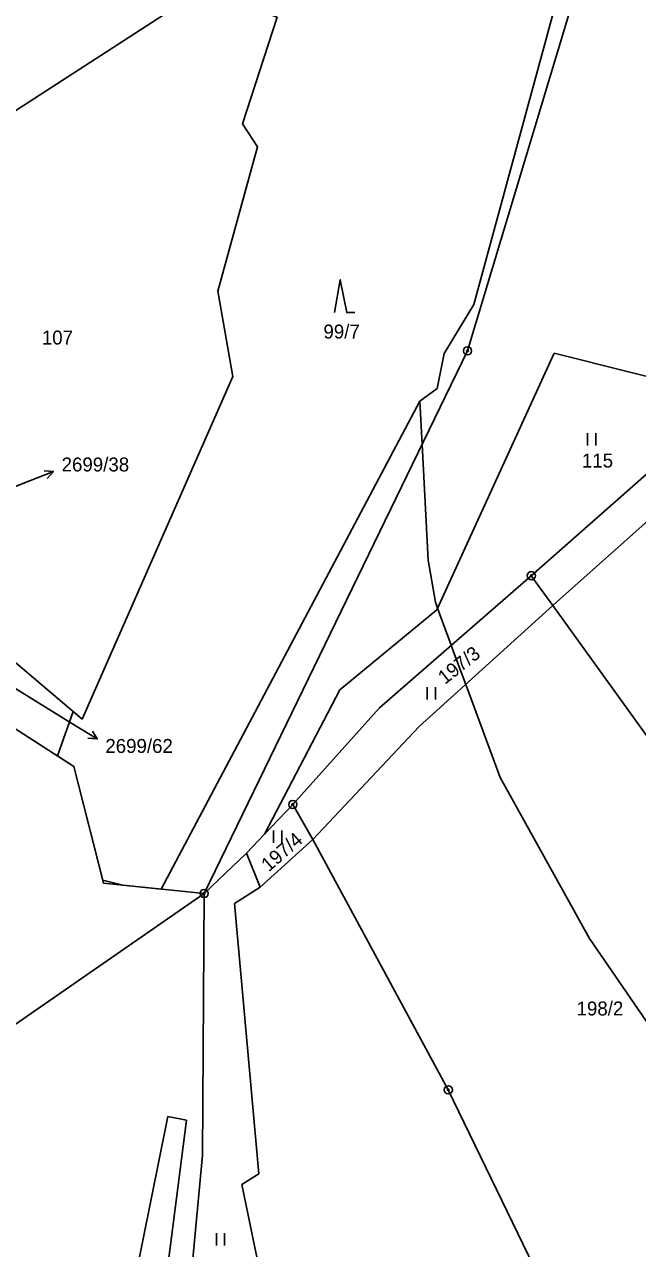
# Model space of a CAD drawing. Extents: x -439246 to -433691, y -1130252 to -1121148.
# Drawn here: x -437391.9 to -437317.3, y -1123446.7 to -1123297.8 of the extents above; entities that cross this region are included whole.
import ezdxf

# ---------------------------------------------------------------- set-up
doc = ezdxf.new("R2010")
doc.units = 0
for name, color, linetype in [('Vrstva 1', 7, 'Continuous'), ('Vrstva 16', 7, 'Continuous'), ('Vrstva 18', 7, 'Continuous'), ('Vrstva 24', 7, 'Continuous'), ('Vrstva 25', 7, 'Continuous'), ('Vrstva 52', 7, 'Continuous')]:
    doc.layers.add(name, color=color, linetype=linetype)

msp = doc.modelspace()

# ---------------------------------------------------------------- linework, layer by layer
at = {"layer": 'Vrstva 1'}
for points in [[(-437312.97, -1123254.47), (-437337.97, -1123337.47)], [(-437396.34, -1123310.38), (-437370.21, -1123293.45)], [(-437361.16, -1123296.87), (-437365.38, -1123309.83)], [(-437365.38, -1123309.83), (-437363.53, -1123312.65)], [(-437363.53, -1123312.65), (-437368.38, -1123330.19)], [(-437368.38, -1123330.19), (-437366.53, -1123340.6)], [(-437337.97, -1123337.47), (-437370.03, -1123403.51)], [(-437327.44, -1123337.77), (-437341.71, -1123368.99)], [(-437309, -1123342.39), (-437327.44, -1123337.77)], [(-437366.53, -1123340.6), (-437384.89, -1123382.28)], [(-437330.21, -1123364.84), (-437306.93, -1123344.34)], [(-437308.18, -1123351.19), (-437327.13, -1123368.05)], [(-437348.7, -1123380.91), (-437330.21, -1123364.84)], [(-437330.21, -1123364.84), (-437327.59, -1123368.47)], [(-437327.13, -1123368.05), (-437327.59, -1123368.47)], [(-437341.71, -1123368.99), (-437353.5, -1123378.71)], [(-437327.59, -1123368.47), (-437343.84, -1123383.2)], [(-437327.59, -1123368.47), (-437306.43, -1123397.81)], [(-437384.89, -1123382.28), (-437398.09, -1123371.12)], [(-437403.07, -1123377.04), (-437385.88, -1123388.05)], [(-437353.5, -1123378.71), (-437362.68, -1123396.3)], [(-437359.24, -1123392.68), (-437348.7, -1123380.91)], [(-437343.84, -1123383.2), (-437356.79, -1123396.94)], [(-437385.88, -1123388.05), (-437382.28, -1123402.27)], [(-437359.24, -1123392.68), (-437362.68, -1123396.3)], [(-437359.24, -1123392.68), (-437356.79, -1123396.94)], [(-437362.68, -1123396.3), (-437364.87, -1123398.59)], [(-437356.79, -1123396.94), (-437363.22, -1123402.73)], [(-437356.79, -1123396.94), (-437340.32, -1123427.41)], [(-437364.87, -1123398.59), (-437370.03, -1123403.51)], [(-437363.22, -1123402.73), (-437364.87, -1123398.59)], [(-437382.28, -1123402.27), (-437370.03, -1123403.51)], [(-437410.01, -1123431.18), (-437370.03, -1123403.51)], [(-437370.03, -1123403.51), (-437370.25, -1123435.34)], [(-437363.22, -1123402.73), (-437366.32, -1123404.74)], [(-437366.32, -1123404.74), (-437363.39, -1123437.62)], [(-437340.32, -1123427.41), (-437325.98, -1123457.02)], [(-437378.53, -1123450.76), (-437374.46, -1123430.65)], [(-437374.46, -1123430.65), (-437372.2, -1123431.11)], [(-437372.2, -1123431.11), (-437380.27, -1123494.06)], [(-437370.25, -1123435.34), (-437375.98, -1123497.06)], [(-437363.39, -1123437.62), (-437365.44, -1123438.95)], [(-437365.44, -1123438.95), (-437363.12, -1123450.12)]]:
    msp.add_lwpolyline(points, dxfattribs=at)
at = {"layer": 'Vrstva 16'}
for p, q in [((-437391.17, -1123353.26), (-437388.38, -1123352.15)), ((-437385.61, -1123383.14), (-437383.05, -1123384.71))]:
    msp.add_line(p, q, dxfattribs=at)
for points in [[(-437408.3, -1123360.06), (-437391.17, -1123353.26)], [(-437389.5, -1123352.06), (-437388.38, -1123352.15), (-437389.13, -1123352.99)], [(-437400.92, -1123373.71), (-437385.61, -1123383.14)], [(-437383.64, -1123383.76), (-437383.05, -1123384.71), (-437384.17, -1123384.61)]]:
    msp.add_lwpolyline(points, dxfattribs=at)
at = {"layer": 'Vrstva 24'}
for centre, radius in [((-437337.97, -1123337.47), 0.5), ((-437337.97, -1123337.47), 0.1), ((-437330.21, -1123364.84), 0.5), ((-437330.21, -1123364.84), 0.1), ((-437359.24, -1123392.68), 0.5), ((-437359.24, -1123392.68), 0.1), ((-437370.03, -1123403.51), 0.5), ((-437370.03, -1123403.51), 0.1), ((-437340.32, -1123427.41), 0.5), ((-437340.32, -1123427.41), 0.1)]:
    msp.add_circle(centre, radius, dxfattribs=at)
at = {"layer": 'Vrstva 25'}
for p, q in [((-437323.37, -1123348.97), (-437323.37, -1123347.47)), ((-437322.37, -1123348.97), (-437322.37, -1123347.47)), ((-437342.89, -1123379.91), (-437342.89, -1123378.41)), ((-437341.89, -1123379.91), (-437341.89, -1123378.41)), ((-437361.59, -1123397.33), (-437361.59, -1123395.83)), ((-437360.59, -1123397.33), (-437360.59, -1123395.83)), ((-437368.54, -1123446.34), (-437368.54, -1123444.84)), ((-437367.54, -1123446.34), (-437367.54, -1123444.84))]:
    msp.add_line(p, q, dxfattribs=at)
msp.add_lwpolyline([(-437354.17, -1123332.81), (-437353.47, -1123328.81), (-437352.67, -1123332.81), (-437351.67, -1123332.81)], dxfattribs=at)
at = {"layer": 'Vrstva 52'}
for points in [[(-437264.17, -1123139.15), (-437262.77, -1123139.03), (-437263.41, -1123139.88), (-437263.89, -1123140.32), (-437268.44, -1123144.58), (-437274.77, -1123150.51), (-437268.53, -1123162.27), (-437265.97, -1123162.49), (-437258.3, -1123161.21), (-437253.18, -1123161.42), (-437251.26, -1123175.28), (-437250.41, -1123186.8), (-437250.83, -1123189.36), (-437269.39, -1123216.65), (-437277.7, -1123231.37), (-437297.32, -1123243.09), (-437310.54, -1123250.99), (-437316.3, -1123255.04), (-437316.8, -1123256.87), (-437337.2, -1123331.81), (-437340.83, -1123337.78), (-437341.68, -1123342.05), (-437343.78, -1123343.61)], [(-437343.78, -1123343.61), (-437375.27, -1123402.98), (-437379.94, -1123402.51), (-437382.38, -1123401.88), (-437385.88, -1123388.05), (-437387.9, -1123386.76), (-437385.97, -1123381.37), (-437384.89, -1123382.28), (-437366.53, -1123340.6), (-437368.38, -1123330.19), (-437363.53, -1123312.65), (-437365.38, -1123309.83), (-437361.16, -1123296.87), (-437367.15, -1123294.61), (-437368.63, -1123292.43), (-437364.99, -1123290.07), (-437364.84, -1123289.2), (-437364.28, -1123288.95), (-437362.36, -1123286.6), (-437344.94, -1123231.11), (-437343.31, -1123225.91), (-437341.64, -1123220.59), (-437340.58, -1123217.22), (-437333.55, -1123194.82)], [(-437343.78, -1123343.61), (-437343.5, -1123348.86), (-437342.75, -1123362.95), (-437341.89, -1123368.06), (-437341.62, -1123368.8), (-437339.95, -1123373.31), (-437339.66, -1123374.1), (-437338.19, -1123378.08), (-437334, -1123389.39), (-437323.12, -1123409.01), (-437309.05, -1123429.48)]]:
    msp.add_lwpolyline(points, dxfattribs=at)

# ---------------------------------------------------------------- texts
at = {"layer": 'Vrstva 16'}
for s, p in [('2699/38', (-437387.38, -1123352.15)), ('2699/62', (-437382.06, -1123386.41))]:
    msp.add_text(s, height=1.7, dxfattribs=at).set_placement(p)
at = {"layer": 'Vrstva 18'}
for s, p in [('107', (-437389.79, -1123336.7)), ('99/7', (-437355.51, -1123335.97)), ('115', (-437324.05, -1123351.67)), ('198/2', (-437324.7, -1123418.36))]:
    msp.add_text(s, height=1.7, dxfattribs=at).set_placement(p)
for s, rotation, p in [('197/3', 38.2124, (-437340.73, -1123378.14)), ('197/4', 41.1018, (-437362.17, -1123400.95))]:
    msp.add_text(s, height=1.7, rotation=rotation, dxfattribs=at).set_placement(p)

doc.saveas('drawing.dxf')
